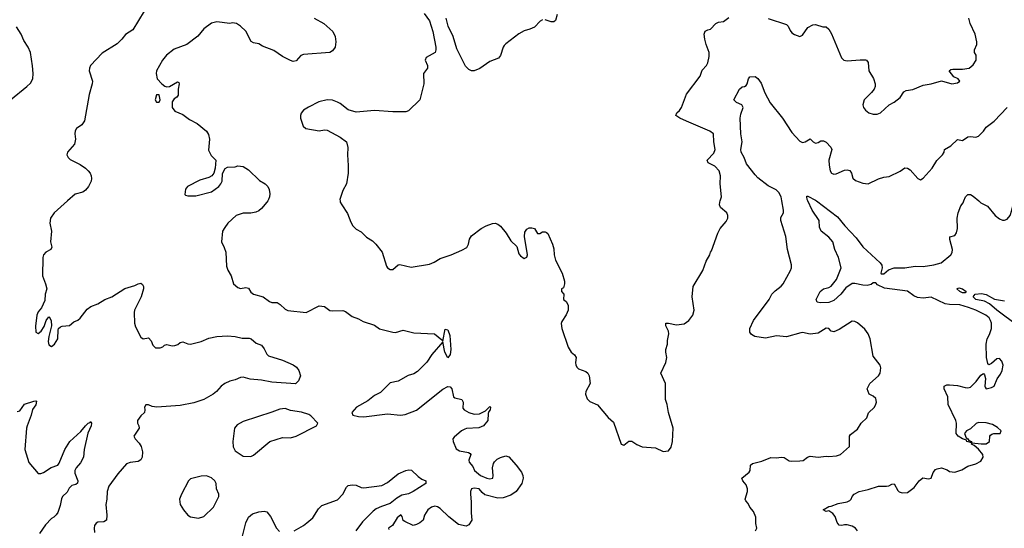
# Model space of a CAD drawing. Header units: inches. Extents: x 1384664 to 1536621, y 460766 to 646467.
# Tile 293 of 488: x 1481428 to 1488928, y 537509 to 541379. Entities that reach past the tile are written whole.
import ezdxf

# ---------------------------------------------------------------- set-up
doc = ezdxf.new("R2010")
doc.units = ezdxf.units.IN
doc.header["$MEASUREMENT"] = 0
doc.layers.add('B4583', color=7, linetype='Continuous')
doc.layers.add('B4584', color=7, linetype='Continuous')

msp = doc.modelspace()

# ---------------------------------------------------------------- linework, layer by layer
at = {"layer": 'B4583', "color": 5}
for points, elevation in [([(1481791.4, 540000), (1481690.4, 539910), (1481662.3, 539870), (1481657.3, 539830), (1481670.2, 539770.2), (1481664.2, 539690), (1481672.8, 539647.2), (1481666, 539630), (1481628.2, 539610), (1481609.1, 539590.9), (1481604.9, 539570), (1481602, 539430), (1481624.9, 539370), (1481634, 539330), (1481623, 539290), (1481618.8, 539241.2), (1481593.4, 539186.6), (1481570, 539155.3), (1481559.1, 539130), (1481548, 539048), (1481550, 539002), (1481570, 538991), (1481591.3, 539008.7), (1481615.6, 539044.4), (1481630, 539091.3), (1481650, 539118), (1481654.8, 539114.8), (1481667.1, 539087.1), (1481670.8, 539050), (1481650, 538968), (1481644.9, 538930), (1481650, 538904), (1481670, 538893.4), (1481693.6, 538910), (1481719.6, 538950), (1481720.9, 539019.1), (1481724, 539030), (1481738, 539042), (1481752.1, 539047.9), (1481806.6, 539053.4), (1481840.7, 539079.3), (1481870, 539093), (1481890, 539108.4), (1481943.5, 539176.5), (1481970, 539197), (1482022.3, 539217.7), (1482077.2, 539250), (1482130, 539270.3), (1482230, 539333.4), (1482304.2, 539355.8), (1482330, 539370.4), (1482350, 539375.5), (1482364.5, 539364.5), (1482370.5, 539350), (1482370.6, 539330), (1482354.8, 539270), (1482303.8, 539170), (1482299.3, 539150), (1482303.8, 539070), (1482310, 539042), (1482350, 538962.8), (1482370, 538950.8), (1482410, 538958.8), (1482430, 538936), (1482441.4, 538901.4), (1482462.5, 538882.5), (1482498.3, 538881.7), (1482519.3, 538890), (1482530, 538902.8), (1482550, 538907.3), (1482590, 538898), (1482610, 538900.5), (1482631.6, 538908.4), (1482650, 538922.8), (1482670, 538927.3), (1482710, 538912), (1482730.3, 538910.3), (1482810, 538931.4), (1482870, 538956.9), (1482930, 538967.9), (1483010, 538972.8), (1483070, 538968.9), (1483123.8, 538956.2), (1483176.1, 538956.1), (1483192, 538952), (1483230, 538918), (1483270, 538902), (1483290, 538874.8), (1483310, 538834.8), (1483322.3, 538822.3), (1483429, 538789), (1483510, 538753), (1483536.2, 538736.2), (1483554, 538710), (1483566, 538670), (1483552, 538630), (1483530, 538609.4), (1483350, 538620.7), (1483270, 538635.8), (1483183.1, 538643.1), (1483130, 538658.4), (1483110, 538655.6), (1483070, 538638), (1483030, 538628.6), (1482990.4, 538610), (1482962.4, 538590), (1482928.4, 538550), (1482901.3, 538530), (1482830, 538489.7), (1482755.5, 538464.5), (1482650, 538443.1), (1482471.9, 538431.9), (1482436.5, 538436.5), (1482410, 538448.7), (1482390, 538448), (1482378, 538430), (1482382, 538410), (1482378, 538390), (1482350, 538365.2), (1482324.9, 538330), (1482324.9, 538310), (1482334.8, 538290), (1482337.3, 538270), (1482298, 538210), (1482308, 538190), (1482337.6, 538157.6), (1482352.8, 538132.8), (1482364.6, 538090), (1482362.2, 538050), (1482350.8, 538029.2), (1482330, 538017.4), (1482269, 538011), (1482241.2, 537998.8), (1482175.2, 537924.8), (1482107.6, 537830), (1482094.4, 537790), (1482092.3, 537730), (1482085.4, 537690), (1482091.6, 537608.4), (1482089.1, 537570.9), (1482070, 537558.5), (1482024.1, 537555.9), (1482010, 537547.3), (1481998.9, 537530), (1481994.9, 537510), (1481997.3, 537477.3)], 740), ([(1483317.1, 540000), (1483310.4, 539990), (1483270, 539943.6), (1483250, 539925.6), (1483226.1, 539913.9), (1483190, 539908), (1483130, 539907.8), (1483077.3, 539890), (1483014.8, 539830), (1482990, 539799), (1482974, 539770), (1482964.7, 539690), (1482986.4, 539646.4), (1482997.3, 539610), (1483003.1, 539503.1), (1483012.7, 539472.7), (1483039.1, 539430), (1483057.1, 539370), (1483090, 539341.1), (1483110, 539334.3), (1483150, 539340.4), (1483170, 539337.3), (1483190, 539306.8), (1483210.4, 539290.4), (1483282.8, 539270), (1483330, 539234.9), (1483350, 539228.2), (1483390, 539227.7), (1483412.7, 539212.7), (1483450, 539176), (1483470, 539167.3), (1483610, 539150.7), (1483710, 539201), (1483750, 539198), (1483790, 539166), (1483810, 539162.8), (1483890, 539166), (1483910, 539158.8), (1483961.1, 539121.1), (1484010, 539104), (1484043.9, 539083.9), (1484130, 539054.9), (1484170, 539026), (1484270, 539000.5), (1484290, 538999.1), (1484350, 539017.3), (1484430, 538996.3), (1484587.9, 538987.9), (1484643.6, 538943.6), (1484650, 538934), (1484670, 539024.7), (1484690, 539019.1), (1484704.9, 538975.1), (1484712.3, 538870), (1484708.3, 538831.7), (1484690, 538806), (1484666.3, 538850), (1484650, 538928), (1484567.2, 538832.8), (1484530, 538773.2), (1484457.5, 538702.5), (1484430, 538685.2), (1484388.1, 538671.9), (1484310, 538629.4), (1484250, 538615.1), (1484177.3, 538542.7), (1484130, 538519.5), (1484079.9, 538480.1), (1483993.4, 538430), (1483958.8, 538390), (1483964.7, 538370), (1484010, 538360.3), (1484050, 538358.4), (1484230, 538379.2), (1484330, 538369.3), (1484363.9, 538376.1), (1484450, 538408.7), (1484650, 538568.4), (1484690, 538587.3), (1484706.4, 538586.4), (1484721, 538570), (1484731.3, 538510), (1484742.5, 538502.5), (1484796, 538490), (1484804.9, 538470), (1484804.4, 538424.4), (1484814.8, 538410), (1484850.2, 538390.2), (1484890, 538378), (1484930, 538379.7), (1484977.4, 538402.6), (1485010, 538434.9), (1485014.9, 538430), (1485012.8, 538410), (1485002, 538398), (1484997.4, 538382.6), (1484994, 538330), (1484960.3, 538290), (1484926.4, 538273.6), (1484832.6, 538267.4), (1484817.6, 538262.4), (1484794, 538250), (1484736.7, 538203.3), (1484726.8, 538190), (1484730.7, 538170), (1484753.8, 538113.8), (1484778.6, 538098.6), (1484845.8, 538085.8), (1484858.4, 538078.4), (1484864, 538070), (1484848.3, 538028.3), (1484853, 538013), (1484878.5, 537978.5), (1484891.3, 537950), (1484939.1, 537910), (1484985.5, 537890), (1485010, 537885.8), (1485031.1, 537890), (1485035.6, 537910), (1485029.5, 537970), (1485036.9, 538003.1), (1485044.4, 538015.6), (1485065.1, 538034.9), (1485090, 538048.7), (1485130, 538059.5), (1485152.8, 538052.8), (1485210.2, 537990.2), (1485250, 537937.3), (1485261.3, 537910), (1485262.6, 537890), (1485252.6, 537850), (1485210.2, 537789.8), (1485170, 537762.4), (1485110, 537742), (1485070, 537739), (1484970, 537764), (1484950, 537782), (1484929.2, 537810), (1484890, 537815.2), (1484870, 537809.6), (1484861.5, 537790), (1484861.5, 537770), (1484868.2, 537710), (1484867.5, 537627.5), (1484872.2, 537570), (1484850, 537536), (1484830, 537526), (1484770, 537537.2), (1484696.4, 537596.4), (1484630, 537659.6), (1484611.6, 537671.6), (1484590, 537676.4), (1484564, 537670), (1484536.3, 537650), (1484510.8, 537610), (1484501, 537570), (1484476, 537550), (1484450, 537537.2), (1484426, 537530), (1484360.7, 537560.7), (1484349.4, 537569.4), (1484340.2, 537600.2), (1484331.1, 537611.1), (1484303.2, 537590), (1484268.5, 537531.5), (1484238, 537510), (1484241, 537501)], 760), ([(1483868.4, 540000), (1483870.4, 539990), (1483881.6, 539970), (1483924.8, 539904.8), (1483950, 539837.3), (1483965.3, 539810), (1483990, 539784.9), (1484030, 539766), (1484070, 539724.9), (1484115.4, 539695.4), (1484142, 539670), (1484188, 539610), (1484222.5, 539502.5), (1484230.6, 539490.6), (1484250, 539478.8), (1484270, 539478.8), (1484310, 539513), (1484324.4, 539515.6), (1484410, 539496.9), (1484550, 539518.5), (1484586.4, 539533.6), (1484630, 539561.6), (1484715.3, 539590), (1484795.9, 539624.1), (1484834.5, 539645.5), (1484845.6, 539670), (1484854, 539710), (1484870, 539735.5), (1484944, 539790), (1484982, 539810), (1485030, 539827.3), (1485050, 539830.6), (1485070, 539824), (1485090, 539807.3), (1485133.8, 539753.8), (1485170, 539697.3), (1485214, 539654), (1485230, 539598), (1485242.5, 539582.5), (1485270, 539562), (1485290, 539572), (1485297.2, 539590), (1485273.2, 539730), (1485276.5, 539763.5), (1485290, 539784.7), (1485310, 539794.8), (1485330, 539796), (1485350, 539791), (1485371.6, 539751.6), (1485390, 539751.3), (1485410, 539766), (1485430, 539766), (1485439.8, 539759.8), (1485450, 539751.3), (1485486.8, 539670), (1485496.3, 539636.3), (1485499.1, 539590), (1485508.5, 539548.5), (1485560.7, 539450), (1485577.3, 539390), (1485577.3, 539370), (1485570, 539338), (1485554, 539330), (1485554, 539310), (1485574, 539290), (1485571.3, 539250), (1485590, 539236), (1485606.7, 539206.7), (1485605.8, 539170), (1485590, 539134.5), (1485557.3, 539082.7), (1485553.7, 539066.3), (1485556.4, 539030), (1485606.7, 538886.7), (1485629.1, 538849.1), (1485654.8, 538830), (1485667.7, 538810), (1485661.7, 538770), (1485664.6, 538750), (1485673.1, 538733.1), (1485683.6, 538723.6), (1485741.1, 538701.1), (1485756.3, 538690), (1485766, 538670), (1485774, 538610), (1485740.3, 538550), (1485739, 538530), (1485750, 538493), (1485770, 538474), (1485828.1, 538448.1), (1485910, 538353), (1485950, 538316), (1486010.4, 538150.4), (1486030, 538140.5), (1486067, 538173), (1486090, 538172.9), (1486130, 538146.5), (1486170, 538129), (1486270, 538121.6), (1486330, 538093.4), (1486370, 538099.1), (1486390, 538126.8), (1486400.4, 538170), (1486405.7, 538270), (1486369.8, 538389.8), (1486359.1, 538450), (1486346.6, 538490), (1486346.9, 538610), (1486312.7, 538690), (1486349.2, 538770), (1486358, 538810), (1486348.7, 538850), (1486348.9, 538868.9), (1486361.2, 538910), (1486362, 538938), (1486373.2, 538990), (1486369, 539010), (1486349, 539050), (1486349, 539070), (1486370, 539070.8), (1486430, 539058), (1486490, 539064.9), (1486526, 539090), (1486554.5, 539130), (1486565.6, 539170), (1486551.3, 539270), (1486558.4, 539350), (1486632.7, 539470), (1486658, 539542), (1486684, 539590), (1486689.2, 539610), (1486698.6, 539621.4), (1486745.6, 539754.4), (1486764, 539790), (1486810, 539842.8), (1486821.6, 539870), (1486822.4, 539890), (1486813.6, 539910), (1486766, 539950), (1486759.5, 539970), (1486760.9, 539990), (1486764.1, 540000)], 780), ([(1487033.6, 537490), (1487042, 537510), (1487035.5, 537544.5), (1487034.5, 537594.5), (1487017, 537637), (1486989.4, 537669.4), (1486977.2, 537697.2), (1486958, 537718), (1486954, 537730), (1486971.7, 537788.3), (1486972.3, 537810), (1486960.9, 537840.9), (1486935.3, 537870), (1486928.7, 537890), (1486984.2, 537935.8), (1486992, 537950), (1486994, 537990), (1487010, 538002), (1487079.8, 538020.2), (1487150, 538047.7), (1487190, 538046), (1487230.5, 538050.5), (1487250, 538047.7), (1487290, 538023.8), (1487310, 538019.1), (1487370, 538021.6), (1487394.9, 538025.1), (1487429.8, 538050.2), (1487450, 538058), (1487510, 538050.4), (1487570, 538057.1), (1487590, 538054.4), (1487650, 538060.3), (1487679, 538070), (1487749.3, 538130.7), (1487749.4, 538210), (1487756, 538224), (1487810, 538264.7), (1487837.2, 538310), (1487881.2, 538350), (1487893.2, 538386.8), (1487938, 538430), (1487950, 538454), (1487954, 538470), (1487950, 538498), (1487930, 538515.3), (1487898, 538530), (1487882, 538570), (1487902.7, 538610), (1487969, 538670), (1487982, 538690), (1487988, 538730), (1487982, 538750), (1487930, 538818), (1487905.1, 538950), (1487892, 538990), (1487865.3, 539025.3), (1487810, 539072.8), (1487790, 539083.1), (1487770, 539084.2), (1487670, 539020.8), (1487630, 539003.6), (1487610, 539009.2), (1487590, 539029), (1487570, 539031.8), (1487510, 538995.1), (1487450, 538986.3), (1487390, 538998.5), (1487377, 538997), (1487270, 538967.1), (1487193.5, 538973.5), (1487110, 538954.7), (1487028.1, 538968.1), (1487002.9, 538982.9), (1486990, 539002.7), (1486988.3, 539030), (1487016.4, 539090), (1487137.4, 539250), (1487157.6, 539290), (1487183.3, 539316.7), (1487228.3, 539351.7), (1487242.9, 539370), (1487299.5, 539470), (1487305.6, 539490), (1487306.2, 539513.8), (1487276.3, 539630), (1487264.2, 539730), (1487226, 539850), (1487226.4, 539873.6), (1487245.1, 539910), (1487246, 539930), (1487233.9, 540000)], 760), ([(1487809.7, 537490), (1487794.7, 537510), (1487770, 537524.7), (1487730, 537534.5), (1487710, 537535.1), (1487690, 537529.3), (1487670, 537533.2), (1487653.8, 537553.8), (1487638.7, 537598.7), (1487622.7, 537622.7), (1487590, 537642), (1487570, 537638), (1487549, 537650), (1487590, 537674.8), (1487610, 537678), (1487661.5, 537698.5), (1487730, 537710.7), (1487750, 537720.7), (1487761.2, 537730), (1487769.3, 537750), (1487785.2, 537770), (1487821.2, 537790), (1487890, 537804.9), (1487970, 537830.3), (1488031.3, 537828.7), (1488048.2, 537831.8), (1488070, 537844.9), (1488090, 537846.8), (1488116.2, 537796.2), (1488126.7, 537786.7), (1488150, 537778.7), (1488190, 537781.3), (1488240.1, 537819.9), (1488279, 537870), (1488306.8, 537893.2), (1488350, 537886.8), (1488370, 537891.3), (1488385.9, 537934.1), (1488404.4, 537955.6), (1488417.2, 537962.8), (1488450, 537968.9), (1488492.9, 537952.9), (1488510, 537942), (1488550, 537936), (1488604.7, 537955.3), (1488650, 537981), (1488710, 538000.7), (1488750, 538020.5), (1488766.3, 538050), (1488764.7, 538070), (1488731.1, 538111.1), (1488699.1, 538139.1), (1488679, 538150), (1488680.2, 538159.8), (1488751.6, 538151.6), (1488790, 538152), (1488816.2, 538170), (1488818, 538210), (1488822.2, 538217.8), (1488833.5, 538226.5), (1488848.7, 538230), (1488897.2, 538230), (1488902.6, 538250), (1488877, 538277), (1488838.3, 538298.3), (1488790, 538310.5), (1488730, 538314.8), (1488713.2, 538306.8), (1488670, 538267), (1488638.8, 538250), (1488624.7, 538230), (1488636.9, 538196.9), (1488650, 538191), (1488656.9, 538176.9), (1488678, 538170), (1488679.6, 538160.4), (1488642, 538170), (1488639, 538179), (1488610, 538189.2), (1488575.3, 538210), (1488561.2, 538230), (1488563.6, 538310), (1488559.6, 538330), (1488499, 538450), (1488497.2, 538510), (1488469.6, 538569.6), (1488469.5, 538590), (1488490, 538600.4), (1488510, 538602), (1488570, 538595.3), (1488630, 538581.3), (1488650, 538579.1), (1488670, 538584), (1488712.9, 538627.1), (1488750, 538675.5), (1488770, 538686), (1488778, 538678), (1488784.9, 538650), (1488779.1, 538590), (1488782.4, 538582.4), (1488790, 538571), (1488830, 538580.7), (1488850, 538591.3), (1488873.6, 538646.4), (1488898.6, 538681.4), (1488911.5, 538710), (1488919.7, 538750), (1488910, 538780.9), (1488890, 538801.3), (1488870, 538797.4), (1488830, 538763.7), (1488810, 538753.2), (1488802.4, 538762.4), (1488792.8, 538810), (1488789.7, 538909.7), (1488797.2, 538950), (1488816, 538984), (1488829.3, 539030), (1488829.3, 539069.3), (1488823.6, 539090), (1488812.5, 539110), (1488787.7, 539130), (1488711.9, 539170), (1488655.6, 539190), (1488590, 539209.4), (1488510, 539211.6), (1488477.5, 539217.5), (1488370, 539268.8), (1488310, 539260.3), (1488265.9, 539265.9), (1488238.8, 539278.8), (1488190, 539312.3), (1488016, 539336), (1487962.5, 539362.5), (1487950, 539376.9), (1487930, 539376.4), (1487914.6, 539365.4), (1487883.8, 539356.2), (1487850, 539358.5), (1487790, 539372.2), (1487770, 539370.6), (1487721.5, 539338.5), (1487682.1, 539290), (1487630, 539241.3), (1487590, 539228.3), (1487525.7, 539225.7), (1487502, 539230), (1487495.4, 539250), (1487526, 539310), (1487550, 539330.3), (1487590, 539340.9), (1487610, 539352), (1487650, 539401.3), (1487685.3, 539490), (1487665.6, 539570), (1487636.8, 539630), (1487622, 539690), (1487590, 539723.1), (1487532.6, 539770), (1487520.7, 539800.7), (1487516.4, 539850), (1487465, 539930), (1487430.9, 540000)], 740), ([(1487496.9, 540000), (1487657.9, 539877.9), (1487712.9, 539810), (1487798.3, 539718.3), (1487850, 539651.8), (1487983.1, 539530), (1487993.7, 539510), (1487997, 539490), (1487986.7, 539450), (1487990, 539446), (1488010, 539445.2), (1488045.5, 539474.5), (1488088.1, 539491.9), (1488170, 539490.2), (1488250, 539503.1), (1488310, 539500.3), (1488390, 539514), (1488446, 539530), (1488519.6, 539590), (1488531.5, 539608.5), (1488532.1, 539630), (1488512.3, 539707.7), (1488513.6, 539726.4), (1488550, 539737.3), (1488563.6, 539756.4), (1488571.6, 539790), (1488569.6, 539869.6), (1488576.9, 539910), (1488596.2, 539963.8), (1488614, 539986), (1488619.8, 540000)], 740), ([(1488734, 540000), (1488750, 539986.7), (1488799.9, 539959.9), (1488858.8, 539890), (1488890, 539864), (1488913.7, 539853.7), (1488930, 539853.4), (1488950, 539860.7), (1488971.5, 539890), (1488986, 539930), (1488998.3, 539981.7), (1489000.5, 540000)], 740), ([(1489030.9, 539050.9), (1488870, 539169.3), (1488816.1, 539216.1), (1488776.1, 539236.1), (1488709.7, 539250), (1488689.6, 539270), (1488705.2, 539290), (1488754.6, 539294.6), (1488790, 539287.3), (1488853, 539253), (1488930, 539240.8)], 720), ([(1481410, 538398.8), (1481430, 538402.8), (1481465.1, 538454.9), (1481535.9, 538475.9), (1481550, 538478.8), (1481555.5, 538475.5), (1481550, 538449.3), (1481526.5, 538413.5), (1481516.9, 538370), (1481484.4, 538290), (1481480.5, 538270), (1481466.4, 538110), (1481497.3, 538010), (1481570, 537926.8), (1481590, 537927.3), (1481610, 537934.8), (1481667.2, 537972.8), (1481719, 537990), (1481730, 538004.7), (1481772.8, 538110), (1481810, 538168.4), (1481894.8, 538245.2), (1481928.5, 538290), (1481950, 538310.3), (1481965.3, 538314.7), (1481970, 538320.7), (1481975.3, 538310), (1481972.4, 538290), (1481947, 538233), (1481919.1, 538110), (1481913.1, 538050), (1481892, 538008), (1481858, 537970), (1481848.5, 537950), (1481848.7, 537928.7), (1481870.2, 537870.2), (1481867.9, 537852.1), (1481857, 537843), (1481825.3, 537834.7), (1481804.4, 537815.6), (1481790, 537785.2), (1481754.8, 537750), (1481745.5, 537734.5), (1481736.3, 537683.7), (1481718, 537630), (1481707.1, 537612.9), (1481687.3, 537592.7), (1481670, 537584), (1481624.7, 537535.3), (1481578, 537470)], 720), ([(1483518, 537490), (1483589.3, 537530), (1483615.1, 537550), (1483660.9, 537590), (1483703.8, 537656.2), (1483730, 537682), (1483850, 537726.3), (1483889.7, 537770), (1483917.2, 537822.8), (1483930, 537834), (1483960.1, 537839.9), (1483990, 537838), (1484030, 537820.3), (1484050, 537818.3), (1484185.4, 537834.6), (1484230, 537858.4), (1484310, 537924.4), (1484368.7, 537950), (1484393, 537953), (1484412.2, 537952.2), (1484462.6, 537902.6), (1484490, 537883.8), (1484521, 537870), (1484522.8, 537850), (1484426.4, 537790), (1484390, 537772.1), (1484339.4, 537760.6), (1484302, 537738), (1484250, 537697.2), (1484184.1, 537675.9), (1484142.9, 537657.1), (1484120, 537640), (1484040.3, 537559.7), (1483988.4, 537490)], 740), ([(1483119.8, 537430), (1483150, 537550.8), (1483170, 537593.4), (1483200.8, 537619.2), (1483250, 537635.5), (1483290, 537640.5), (1483310, 537633.4), (1483338.7, 537598.7), (1483385.5, 537510), (1483406, 537486)], 740)]:
    msp.add_lwpolyline(points, dxfattribs=dict(at, elevation=elevation))
for points, elevation in [([(1488630, 539301.2), (1488610, 539301.3), (1488590, 539309.7), (1488566, 539330), (1488582.3, 539337.7), (1488610, 539332.2), (1488637.3, 539310)], 720), ([(1483450, 538419.6), (1483410, 538415.6), (1483350, 538392), (1483130, 538320.7), (1483084.4, 538295.6), (1483064.9, 538270), (1483050.7, 538170), (1483053.4, 538130), (1483070, 538098.8), (1483130, 538058.8), (1483190, 538054.8), (1483210, 538066), (1483334, 538170), (1483430, 538200.5), (1483490, 538197.1), (1483535.3, 538210), (1483688, 538290), (1483698, 538310), (1483644.7, 538364.7), (1483630, 538374), (1483574, 538394), (1483490, 538405.1)], 760), ([(1482850, 537909.5), (1482810, 537907), (1482750, 537891.8), (1482730, 537884.5), (1482713.4, 537870), (1482659.5, 537770), (1482645.3, 537730), (1482650.4, 537690), (1482674.9, 537650), (1482708.4, 537610), (1482730, 537595.8), (1482790, 537586.4), (1482830, 537599.3), (1482903.6, 537670), (1482946, 537750), (1482945.2, 537770), (1482926.6, 537810), (1482925.6, 537850), (1482915.6, 537870), (1482890, 537893.6)], 760)]:
    msp.add_lwpolyline(points, close=True, dxfattribs=dict(at, elevation=elevation))
at = {"layer": 'B4584', "color": 5}
for points, elevation in [([(1482377.4, 541442.6), (1482290, 541302.9), (1482234, 541266), (1482206.4, 541230), (1482170, 541196.3), (1482056.7, 541123.3), (1481968.4, 541030), (1481959.5, 541010), (1481957.6, 540990), (1481982.4, 540910), (1481980.4, 540890), (1481958.7, 540810), (1481923, 540610), (1481902.3, 540577.7), (1481860.7, 540550), (1481850, 540534), (1481848.4, 540510), (1481854.4, 540470), (1481847, 540433), (1481793, 540370), (1481788.5, 540350), (1481797.3, 540330), (1481814, 540314), (1481890, 540277), (1481930.4, 540250), (1481950.5, 540230), (1481965.5, 540210), (1481971.8, 540191.8), (1481974.9, 540170), (1481971.7, 540150), (1481952.9, 540110), (1481930, 540081.6), (1481910, 540067.8), (1481850, 540052.2), (1481791.4, 540000)], 740), ([(1483671.5, 541391.5), (1483744.9, 541350), (1483812.7, 541290), (1483830, 541251.3), (1483837.3, 541210), (1483830, 541169.6), (1483810, 541140.7), (1483790, 541129.6), (1483590, 541113.6), (1483570, 541106), (1483533.8, 541066.2), (1483510, 541062), (1483490, 541067.6), (1483430, 541098.7), (1483364.3, 541144.3), (1483277.3, 541177.3), (1483250, 541194), (1483210, 541202.4), (1483192.3, 541212.3), (1483150, 541292), (1483110, 541329.4), (1483079, 541350), (1483050, 541356), (1483030, 541349.2), (1482930, 541362.9), (1482890, 541352.3), (1482830.7, 541310), (1482786.4, 541253.6), (1482702, 541190), (1482604.4, 541155.6), (1482547.7, 541110), (1482516.3, 541070), (1482470.7, 540990), (1482467.3, 540970), (1482474.8, 540930), (1482511, 540890), (1482533, 540873), (1482548.3, 540868.3), (1482570, 540870.5), (1482630, 540906.8), (1482639.9, 540899.9), (1482644, 540890), (1482635.8, 540850), (1482634.6, 540805.4), (1482626, 540790), (1482604.2, 540775.8), (1482590, 540753.2), (1482590.5, 540710), (1482610, 540684), (1482670, 540657.1), (1482720.7, 540620.7), (1482778.8, 540590), (1482851.8, 540531.8), (1482866.3, 540506.3), (1482874.6, 540470), (1482865.5, 540385.5), (1482886.4, 540346.4), (1482922, 540310), (1482918, 540250), (1482906, 540210), (1482891.3, 540190), (1482870, 540177.2), (1482801.1, 540158.9), (1482706, 540110), (1482691, 540090), (1482686, 540050), (1482690, 540044.7), (1482710, 540038.8), (1482770, 540038.4), (1482890, 540070.4), (1482946, 540110), (1482960.9, 540130), (1482969.4, 540150), (1482972.5, 540207.5), (1482993.2, 540246.8), (1483010, 540258), (1483070, 540258.8), (1483090, 540266.8), (1483130, 540262.8), (1483170, 540237.3), (1483256.1, 540156.1), (1483298.8, 540130), (1483317.3, 540110), (1483328, 540088), (1483332.7, 540052.7), (1483330.4, 540030), (1483323.8, 540010), (1483317.1, 540000)], 760), ([(1484510, 541424.9), (1484550.1, 541370.1), (1484574.7, 541290), (1484596.9, 541170), (1484598.6, 541150), (1484591.8, 541128.2), (1484523.1, 541090), (1484517.6, 541070), (1484534, 541030), (1484534.8, 541010), (1484503.1, 540970), (1484506.4, 540890), (1484475.3, 540770), (1484390, 540686.6), (1484370, 540678), (1484270, 540678.3), (1484130, 540688.2), (1483990, 540675.1), (1483930, 540693), (1483870, 540742), (1483850, 540751.8), (1483810, 540766.6), (1483770, 540769.6), (1483706.6, 540753.4), (1483626.9, 540713.1), (1483590.8, 540690), (1483573.2, 540666.8), (1483566.8, 540650), (1483567.3, 540630), (1483587.3, 540570), (1483606.8, 540550), (1483710, 540532.4), (1483750, 540540.4), (1483770, 540537.1), (1483870, 540484), (1483918, 540450), (1483926.4, 540406.4), (1483924, 540350), (1483930.8, 540270), (1483930.6, 540210), (1483916.3, 540130), (1483890, 540079), (1483866.4, 540010), (1483868.4, 540000)], 780), ([(1485410, 541378.7), (1485391.6, 541368.4), (1485350, 541322.9), (1485313.4, 541306.6), (1485270, 541294.3), (1485229.2, 541270.8), (1485130, 541195.1), (1485118.3, 541181.7), (1485110, 541169.2), (1485090, 541105.2), (1485074.3, 541085.7), (1485010, 541061.8), (1484932.4, 541007.6), (1484890, 540990.6), (1484870, 540989.8), (1484850, 540998.7), (1484825.1, 541025.1), (1484809.9, 541049.9), (1484757.8, 541157.8), (1484729.7, 541250), (1484692.1, 541330), (1484676.8, 541390)], 780), ([(1485522, 541418), (1485508.1, 541371.9), (1485496.2, 541363.8), (1485477.1, 541362.9), (1485430, 541378.9)], 780), ([(1486764.1, 540000), (1486774, 540030), (1486764.2, 540130), (1486766.6, 540190), (1486755.8, 540230), (1486723.6, 540263.6), (1486673.2, 540290), (1486663.7, 540310), (1486716.1, 540363.9), (1486725.6, 540390), (1486715.6, 540450), (1486713.3, 540510), (1486685.1, 540530), (1486506, 540606), (1486455.1, 540630), (1486426, 540650), (1486432.3, 540670), (1486453.1, 540686.9), (1486469.7, 540710), (1486507.5, 540812.5), (1486610, 540948.7), (1486626.4, 540993.6), (1486659.6, 541030), (1486669.6, 541050), (1486680.4, 541099.6), (1486679.8, 541130), (1486655.8, 541190), (1486647.6, 541230), (1486642.9, 541270), (1486649.6, 541290.4), (1486670, 541302.8), (1486690, 541306.8), (1486730, 541350.8), (1486750, 541358.8), (1486790, 541364), (1486830, 541394.9)], 780), ([(1487130, 541388), (1487270, 541342), (1487282, 541330), (1487296.7, 541296.7), (1487310, 541279.1), (1487330, 541266), (1487370, 541250.6), (1487390, 541260.7), (1487430, 541319.1), (1487470, 541340.7), (1487490, 541342.8), (1487545.8, 541325.8), (1487570, 541323.8), (1487590, 541308), (1487611.6, 541271.6), (1487688.4, 541088.4), (1487706, 541070), (1487730, 541065.3), (1487830, 541074.4), (1487870, 541073.4), (1487878, 541070), (1487890, 541052), (1487894.8, 540990), (1487932.5, 540932.5), (1487943, 540890), (1487943, 540870), (1487935.5, 540850), (1487916, 540824), (1487860.7, 540770), (1487850.6, 540730), (1487856.3, 540710), (1487870.8, 540690), (1487896, 540670), (1487930, 540659.3), (1487960.1, 540659.9), (1487984, 540670), (1488050, 540730.8), (1488090, 540750.8), (1488133.4, 540786.6), (1488162.7, 540830), (1488180.5, 540839.5), (1488231.1, 540848.9), (1488310, 540880.7), (1488370, 540890.7), (1488450, 540914), (1488528.7, 540891.3), (1488570, 540898), (1488588, 540910), (1488575.3, 540930), (1488543.7, 540943.7), (1488508, 540990), (1488520.7, 540999.3), (1488536.6, 541003.4), (1488610, 541001.7), (1488659, 541010), (1488690, 541035.5), (1488713.5, 541070), (1488712.6, 541110), (1488699.6, 541130), (1488700.7, 541150), (1488719.7, 541190), (1488718.9, 541210), (1488706.3, 541270), (1488667.4, 541350), (1488657.2, 541390)], 780), ([(1481359.3, 540770), (1481482.7, 540870), (1481510, 540894.8), (1481529.5, 540930), (1481531.8, 540970), (1481527, 541027), (1481509.6, 541130), (1481491.6, 541170), (1481460.4, 541220.4), (1481438.9, 541270), (1481405, 541325)], 740), ([(1487233.9, 540000), (1487228.7, 540030), (1487210, 540064.7), (1487190, 540084.7), (1487130, 540115.8), (1487050, 540176.9), (1487030, 540197.6), (1486963, 540283), (1486946, 540330), (1486924.2, 540370), (1486920.9, 540390), (1486930.8, 540450), (1486920.4, 540510), (1486915.8, 540630), (1486920.1, 540659.9), (1486938, 540710), (1486929, 540730), (1486888.7, 540750), (1486868.7, 540770), (1486909.6, 540850.4), (1486930, 540866.8), (1486950, 540871), (1486961.2, 540878.8), (1486969, 540890), (1486979, 540930), (1486990, 540944.7), (1487030, 540946), (1487050, 540930.8), (1487076.4, 540896.4), (1487102.7, 540822.7), (1487145.3, 540745.3), (1487238.9, 540630), (1487310, 540521.3), (1487370, 540454), (1487390, 540445.7), (1487410, 540448.9), (1487450, 540472), (1487471.3, 540450), (1487490, 540440.7), (1487510, 540444), (1487530, 540458), (1487550, 540457), (1487570, 540446.7), (1487606, 540410), (1487614.4, 540390), (1487592.4, 540310), (1487592.5, 540272.5), (1487601.3, 540230), (1487610.8, 540210), (1487630, 540204), (1487646.6, 540206.6), (1487710, 540234), (1487730, 540237.6), (1487750, 540232.4), (1487764.4, 540210), (1487774.4, 540174.4), (1487794.2, 540154.2), (1487850, 540135.8), (1487890, 540130.4), (1487970, 540168.2), (1488010, 540180.4), (1488050, 540186.4), (1488134, 540226), (1488170, 540253), (1488190, 540248.5), (1488210, 540236.9), (1488268.8, 540170), (1488290, 540160.9), (1488310, 540173.7), (1488378.5, 540250), (1488413.2, 540306.8), (1488457.2, 540350), (1488469.2, 540370), (1488473.2, 540390), (1488520.5, 540419.5), (1488570, 540466.8), (1488610, 540461), (1488650, 540487.3), (1488670, 540490.5), (1488710, 540486), (1488730, 540493.7), (1488768.2, 540530), (1488790, 540561.3), (1488850, 540605.7), (1488950, 540710.4)], 760), ([(1487430.9, 540000), (1487426, 540010), (1487422.7, 540030), (1487424.1, 540035.9), (1487430, 540036.3), (1487490, 540005.3), (1487496.9, 540000)], 740), ([(1488619.8, 540000), (1488632.3, 540030), (1488649.3, 540050), (1488670, 540048.2), (1488690, 540036.4), (1488734, 540000)], 740)]:
    msp.add_lwpolyline(points, dxfattribs=dict(at, elevation=elevation))
at = {"layer": 'B4584', "color": 5, "elevation": 760}
msp.add_lwpolyline([(1482470, 540808), (1482460.7, 540770), (1482470, 540751.3), (1482490, 540751.3), (1482497, 540770), (1482490, 540806)], close=True, dxfattribs=at)

doc.saveas('drawing.dxf')
